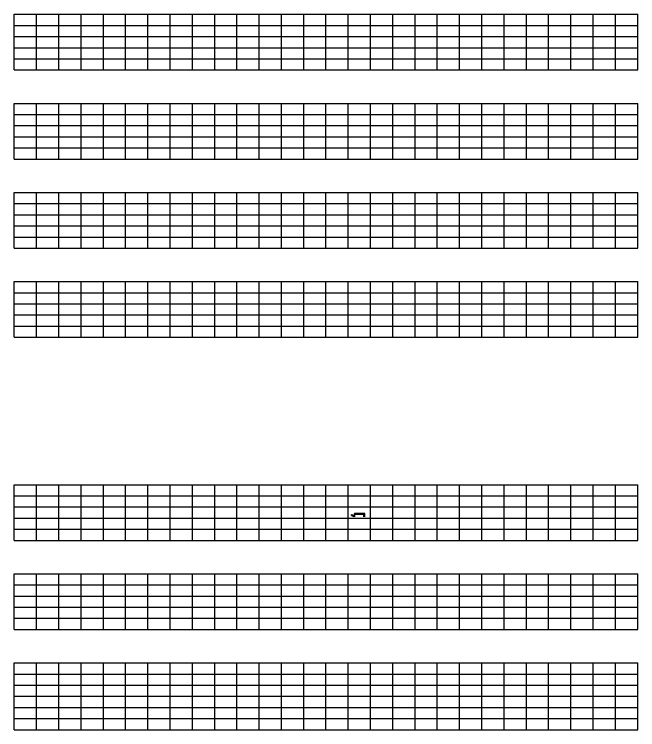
# Model space of a CAD drawing. Extents: x 1374311 to 1383814, y 384102 to 406278.
# Drawn here: x 1377537.5 to 1377817.5, y 386311.6 to 386632.9 of the extents above; entities that cross this region are included whole.
import ezdxf

# ---------------------------------------------------------------- set-up
doc = ezdxf.new("R2010")
doc.units = 0
doc.layers.add('R_Border Prem', color=7, linetype='Continuous')
doc.layers.add('R_Grid', color=7, linetype='Continuous')

msp = doc.modelspace()

# ---------------------------------------------------------------- linework, layer by layer
at = {"layer": 'R_Border Prem'}
for p, q in [((1377690.19, 386408.6), (1377690.27, 386408.77)), ((1377690.19, 386408.6), (1377690.52, 386408.27)), ((1377695.02, 386408.77), (1377690.27, 386408.77)), ((1377695.02, 386407.27), (1377695.02, 386408.77)), ((1377689.02, 386408.29), (1377690.52, 386407.77)), ((1377689.02, 386407.76), (1377690.02, 386407.41)), ((1377690.02, 386407.27), (1377690.02, 386407.41)), ((1377694.52, 386408.27), (1377690.52, 386408.27)), ((1377690.52, 386407.27), (1377690.52, 386407.77)), ((1377694.52, 386407.27), (1377694.52, 386408.27))]:
    msp.add_line(p, q, dxfattribs=at)
msp.add_lwpolyline([(1377689.02, 386407.76), (1377689.02, 386408.29)], dxfattribs=at)
at = {"layer": 'R_Grid'}
for p, q in [((1377537.52, 386632.86), (1377817.52, 386632.86)), ((1377537.52, 386607.86), (1377537.52, 386632.86)), ((1377547.52, 386607.86), (1377547.52, 386632.86)), ((1377557.52, 386607.86), (1377557.52, 386632.86)), ((1377567.52, 386607.86), (1377567.52, 386632.86)), ((1377577.52, 386607.86), (1377577.52, 386632.86)), ((1377587.52, 386607.86), (1377587.52, 386632.86)), ((1377597.52, 386607.86), (1377597.52, 386632.86)), ((1377607.52, 386607.86), (1377607.52, 386632.86)), ((1377617.52, 386607.86), (1377617.52, 386632.86)), ((1377627.52, 386607.86), (1377627.52, 386632.86)), ((1377637.52, 386607.86), (1377637.52, 386632.86)), ((1377647.52, 386607.86), (1377647.52, 386632.86)), ((1377657.52, 386607.86), (1377657.52, 386632.86)), ((1377667.52, 386607.86), (1377667.52, 386632.86)), ((1377677.52, 386607.86), (1377677.52, 386632.86)), ((1377687.52, 386607.86), (1377687.52, 386632.86)), ((1377697.52, 386607.86), (1377697.52, 386632.86)), ((1377707.52, 386607.86), (1377707.52, 386632.86)), ((1377717.52, 386607.86), (1377717.52, 386632.86)), ((1377727.52, 386607.86), (1377727.52, 386632.86)), ((1377737.52, 386607.86), (1377737.52, 386632.86)), ((1377747.52, 386607.86), (1377747.52, 386632.86)), ((1377757.52, 386607.86), (1377757.52, 386632.86)), ((1377767.52, 386607.86), (1377767.52, 386632.86)), ((1377777.52, 386607.86), (1377777.52, 386632.86)), ((1377787.52, 386607.86), (1377787.52, 386632.86)), ((1377797.52, 386607.86), (1377797.52, 386632.86)), ((1377807.52, 386607.86), (1377807.52, 386632.86)), ((1377817.52, 386607.86), (1377817.52, 386632.86)), ((1377537.52, 386627.86), (1377817.52, 386627.86)), ((1377537.52, 386622.86), (1377817.52, 386622.86)), ((1377537.52, 386617.86), (1377817.52, 386617.86)), ((1377537.52, 386612.86), (1377817.52, 386612.86)), ((1377537.52, 386607.86), (1377817.52, 386607.86)), ((1377537.52, 386592.86), (1377817.52, 386592.86)), ((1377537.52, 386567.86), (1377537.52, 386592.86)), ((1377547.52, 386567.86), (1377547.52, 386592.86)), ((1377557.52, 386567.86), (1377557.52, 386592.86)), ((1377567.52, 386567.86), (1377567.52, 386592.86)), ((1377577.52, 386567.86), (1377577.52, 386592.86)), ((1377587.52, 386567.86), (1377587.52, 386592.86)), ((1377597.52, 386567.86), (1377597.52, 386592.86)), ((1377607.52, 386567.86), (1377607.52, 386592.86)), ((1377617.52, 386567.86), (1377617.52, 386592.86)), ((1377627.52, 386567.86), (1377627.52, 386592.86)), ((1377637.52, 386567.86), (1377637.52, 386592.86)), ((1377647.52, 386567.86), (1377647.52, 386592.86)), ((1377657.52, 386567.86), (1377657.52, 386592.86)), ((1377667.52, 386567.86), (1377667.52, 386592.86)), ((1377677.52, 386567.86), (1377677.52, 386592.86)), ((1377687.52, 386567.86), (1377687.52, 386592.86)), ((1377697.52, 386567.86), (1377697.52, 386592.86)), ((1377707.52, 386567.86), (1377707.52, 386592.86)), ((1377717.52, 386567.86), (1377717.52, 386592.86)), ((1377727.52, 386567.86), (1377727.52, 386592.86)), ((1377737.52, 386567.86), (1377737.52, 386592.86)), ((1377747.52, 386567.86), (1377747.52, 386592.86)), ((1377757.52, 386567.86), (1377757.52, 386592.86)), ((1377767.52, 386567.86), (1377767.52, 386592.86)), ((1377777.52, 386567.86), (1377777.52, 386592.86)), ((1377787.52, 386567.86), (1377787.52, 386592.86)), ((1377797.52, 386567.86), (1377797.52, 386592.86)), ((1377807.52, 386567.86), (1377807.52, 386592.86)), ((1377817.52, 386567.86), (1377817.52, 386592.86)), ((1377537.52, 386587.86), (1377817.52, 386587.86)), ((1377537.52, 386582.86), (1377817.52, 386582.86)), ((1377537.52, 386577.86), (1377817.52, 386577.86)), ((1377537.52, 386572.86), (1377817.52, 386572.86)), ((1377537.52, 386567.86), (1377817.52, 386567.86)), ((1377537.52, 386552.86), (1377817.52, 386552.86)), ((1377537.52, 386527.86), (1377537.52, 386552.86)), ((1377547.52, 386527.86), (1377547.52, 386552.86)), ((1377557.52, 386527.86), (1377557.52, 386552.86)), ((1377567.52, 386527.86), (1377567.52, 386552.86)), ((1377577.52, 386527.86), (1377577.52, 386552.86)), ((1377587.52, 386527.86), (1377587.52, 386552.86)), ((1377597.52, 386527.86), (1377597.52, 386552.86)), ((1377607.52, 386527.86), (1377607.52, 386552.86)), ((1377617.52, 386527.86), (1377617.52, 386552.86)), ((1377627.52, 386527.86), (1377627.52, 386552.86)), ((1377637.52, 386527.86), (1377637.52, 386552.86)), ((1377647.52, 386527.86), (1377647.52, 386552.86)), ((1377657.52, 386527.86), (1377657.52, 386552.86)), ((1377667.52, 386527.86), (1377667.52, 386552.86)), ((1377677.52, 386527.86), (1377677.52, 386552.86)), ((1377687.52, 386527.86), (1377687.52, 386552.86)), ((1377697.52, 386527.86), (1377697.52, 386552.86)), ((1377707.52, 386527.86), (1377707.52, 386552.86)), ((1377717.52, 386527.86), (1377717.52, 386552.86)), ((1377727.52, 386527.86), (1377727.52, 386552.86)), ((1377737.52, 386527.86), (1377737.52, 386552.86)), ((1377747.52, 386527.86), (1377747.52, 386552.86)), ((1377757.52, 386527.86), (1377757.52, 386552.86)), ((1377767.52, 386527.86), (1377767.52, 386552.86)), ((1377777.52, 386527.86), (1377777.52, 386552.86)), ((1377787.52, 386527.86), (1377787.52, 386552.86)), ((1377797.52, 386527.86), (1377797.52, 386552.86)), ((1377807.52, 386527.86), (1377807.52, 386552.86)), ((1377817.52, 386527.86), (1377817.52, 386552.86)), ((1377537.52, 386547.86), (1377817.52, 386547.86)), ((1377537.52, 386542.86), (1377817.52, 386542.86)), ((1377537.52, 386537.86), (1377817.52, 386537.86)), ((1377537.52, 386532.86), (1377817.52, 386532.86)), ((1377537.52, 386527.86), (1377817.52, 386527.86)), ((1377537.52, 386512.86), (1377817.52, 386512.86)), ((1377537.52, 386487.86), (1377537.52, 386512.86)), ((1377547.52, 386487.86), (1377547.52, 386512.86)), ((1377557.52, 386487.86), (1377557.52, 386512.86)), ((1377567.52, 386487.86), (1377567.52, 386512.86)), ((1377577.52, 386487.86), (1377577.52, 386512.86)), ((1377587.52, 386487.86), (1377587.52, 386512.86)), ((1377597.52, 386487.86), (1377597.52, 386512.86)), ((1377607.52, 386487.86), (1377607.52, 386512.86)), ((1377617.52, 386487.86), (1377617.52, 386512.86)), ((1377627.52, 386487.86), (1377627.52, 386512.86)), ((1377637.52, 386487.86), (1377637.52, 386512.86)), ((1377647.52, 386487.86), (1377647.52, 386512.86)), ((1377657.52, 386487.86), (1377657.52, 386512.86)), ((1377667.52, 386487.86), (1377667.52, 386512.86)), ((1377677.52, 386487.86), (1377677.52, 386512.86)), ((1377687.52, 386487.86), (1377687.52, 386512.86)), ((1377697.52, 386487.86), (1377697.52, 386512.86)), ((1377707.52, 386487.86), (1377707.52, 386512.86)), ((1377717.52, 386487.86), (1377717.52, 386512.86)), ((1377727.52, 386487.86), (1377727.52, 386512.86)), ((1377737.52, 386487.86), (1377737.52, 386512.86)), ((1377747.52, 386487.86), (1377747.52, 386512.86)), ((1377757.52, 386487.86), (1377757.52, 386512.86)), ((1377767.52, 386487.86), (1377767.52, 386512.86)), ((1377777.52, 386487.86), (1377777.52, 386512.86)), ((1377787.52, 386487.86), (1377787.52, 386512.86)), ((1377797.52, 386487.86), (1377797.52, 386512.86)), ((1377807.52, 386487.86), (1377807.52, 386512.86)), ((1377817.52, 386487.86), (1377817.52, 386512.86)), ((1377537.52, 386507.86), (1377817.52, 386507.86)), ((1377537.52, 386502.86), (1377817.52, 386502.86)), ((1377537.52, 386497.86), (1377817.52, 386497.86)), ((1377537.52, 386492.86), (1377817.52, 386492.86)), ((1377537.52, 386487.86), (1377817.52, 386487.86)), ((1377537.52, 386421.64), (1377817.52, 386421.64)), ((1377537.52, 386396.64), (1377537.52, 386421.64)), ((1377547.52, 386396.64), (1377547.52, 386421.64)), ((1377557.52, 386396.64), (1377557.52, 386421.64)), ((1377567.52, 386396.64), (1377567.52, 386421.64)), ((1377577.52, 386396.64), (1377577.52, 386421.64)), ((1377587.52, 386396.64), (1377587.52, 386421.64)), ((1377597.52, 386396.64), (1377597.52, 386421.64)), ((1377607.52, 386396.64), (1377607.52, 386421.64)), ((1377617.52, 386396.64), (1377617.52, 386421.64)), ((1377627.52, 386396.64), (1377627.52, 386421.64)), ((1377637.52, 386396.64), (1377637.52, 386421.64)), ((1377647.52, 386396.64), (1377647.52, 386421.64)), ((1377657.52, 386396.64), (1377657.52, 386421.64)), ((1377667.52, 386396.64), (1377667.52, 386421.64)), ((1377677.52, 386396.64), (1377677.52, 386421.64)), ((1377687.52, 386396.64), (1377687.52, 386421.64)), ((1377697.52, 386396.64), (1377697.52, 386421.64)), ((1377707.52, 386396.64), (1377707.52, 386421.64)), ((1377717.52, 386396.64), (1377717.52, 386421.64)), ((1377727.52, 386396.64), (1377727.52, 386421.64)), ((1377737.52, 386396.64), (1377737.52, 386421.64)), ((1377747.52, 386396.64), (1377747.52, 386421.64)), ((1377757.52, 386396.64), (1377757.52, 386421.64)), ((1377767.52, 386396.64), (1377767.52, 386421.64)), ((1377777.52, 386396.64), (1377777.52, 386421.64)), ((1377787.52, 386396.64), (1377787.52, 386421.64)), ((1377797.52, 386396.64), (1377797.52, 386421.64)), ((1377807.52, 386396.64), (1377807.52, 386421.64)), ((1377817.52, 386396.64), (1377817.52, 386421.64)), ((1377537.52, 386416.64), (1377817.52, 386416.64)), ((1377537.52, 386411.64), (1377817.52, 386411.64)), ((1377537.52, 386406.64), (1377817.52, 386406.64)), ((1377537.52, 386401.64), (1377817.52, 386401.64)), ((1377537.52, 386396.64), (1377817.52, 386396.64)), ((1377537.52, 386381.64), (1377817.52, 386381.64)), ((1377537.52, 386356.64), (1377537.52, 386381.64)), ((1377547.52, 386356.64), (1377547.52, 386381.64)), ((1377557.52, 386356.64), (1377557.52, 386381.64)), ((1377567.52, 386356.64), (1377567.52, 386381.64)), ((1377577.52, 386356.64), (1377577.52, 386381.64)), ((1377587.52, 386356.64), (1377587.52, 386381.64)), ((1377597.52, 386356.64), (1377597.52, 386381.64)), ((1377607.52, 386356.64), (1377607.52, 386381.64)), ((1377617.52, 386356.64), (1377617.52, 386381.64)), ((1377627.52, 386356.64), (1377627.52, 386381.64)), ((1377637.52, 386356.64), (1377637.52, 386381.64)), ((1377647.52, 386356.64), (1377647.52, 386381.64)), ((1377657.52, 386356.64), (1377657.52, 386381.64)), ((1377667.52, 386356.64), (1377667.52, 386381.64)), ((1377677.52, 386356.64), (1377677.52, 386381.64)), ((1377687.52, 386356.64), (1377687.52, 386381.64)), ((1377697.52, 386356.64), (1377697.52, 386381.64)), ((1377707.52, 386356.64), (1377707.52, 386381.64)), ((1377717.52, 386356.64), (1377717.52, 386381.64)), ((1377727.52, 386356.64), (1377727.52, 386381.64)), ((1377737.52, 386356.64), (1377737.52, 386381.64)), ((1377747.52, 386356.64), (1377747.52, 386381.64)), ((1377757.52, 386356.64), (1377757.52, 386381.64)), ((1377767.52, 386356.64), (1377767.52, 386381.64)), ((1377777.52, 386356.64), (1377777.52, 386381.64)), ((1377787.52, 386356.64), (1377787.52, 386381.64)), ((1377797.52, 386356.64), (1377797.52, 386381.64)), ((1377807.52, 386356.64), (1377807.52, 386381.64)), ((1377817.52, 386356.64), (1377817.52, 386381.64)), ((1377537.52, 386376.64), (1377817.52, 386376.64)), ((1377537.52, 386371.64), (1377817.52, 386371.64)), ((1377537.52, 386366.64), (1377817.52, 386366.64)), ((1377537.52, 386361.64), (1377817.52, 386361.64)), ((1377537.52, 386356.64), (1377817.52, 386356.64)), ((1377537.52, 386341.64), (1377817.52, 386341.64)), ((1377537.52, 386311.64), (1377537.52, 386341.64)), ((1377547.52, 386311.64), (1377547.52, 386341.64)), ((1377557.52, 386311.64), (1377557.52, 386341.64)), ((1377567.52, 386311.64), (1377567.52, 386341.64)), ((1377577.52, 386311.64), (1377577.52, 386341.64)), ((1377587.52, 386311.64), (1377587.52, 386341.64)), ((1377597.52, 386311.64), (1377597.52, 386341.64)), ((1377607.52, 386311.64), (1377607.52, 386341.64)), ((1377617.52, 386311.64), (1377617.52, 386341.64)), ((1377627.52, 386311.64), (1377627.52, 386341.64)), ((1377637.52, 386311.64), (1377637.52, 386341.64)), ((1377647.52, 386311.64), (1377647.52, 386341.64)), ((1377657.52, 386311.64), (1377657.52, 386341.64)), ((1377667.52, 386311.64), (1377667.52, 386341.64)), ((1377677.52, 386311.64), (1377677.52, 386341.64)), ((1377687.52, 386311.64), (1377687.52, 386341.64)), ((1377697.52, 386311.64), (1377697.52, 386341.64)), ((1377707.52, 386311.64), (1377707.52, 386341.64)), ((1377717.52, 386311.64), (1377717.52, 386341.64)), ((1377727.52, 386311.64), (1377727.52, 386341.64)), ((1377737.52, 386311.64), (1377737.52, 386341.64)), ((1377747.52, 386311.64), (1377747.52, 386341.64)), ((1377757.52, 386311.64), (1377757.52, 386341.64)), ((1377767.52, 386311.64), (1377767.52, 386341.64)), ((1377777.52, 386311.64), (1377777.52, 386341.64)), ((1377787.52, 386311.64), (1377787.52, 386341.64)), ((1377797.52, 386311.64), (1377797.52, 386341.64)), ((1377807.52, 386311.64), (1377807.52, 386341.64)), ((1377817.52, 386311.64), (1377817.52, 386341.64)), ((1377537.52, 386336.64), (1377817.52, 386336.64)), ((1377537.52, 386331.64), (1377817.52, 386331.64)), ((1377537.52, 386326.64), (1377817.52, 386326.64)), ((1377537.52, 386321.64), (1377817.52, 386321.64)), ((1377537.52, 386316.64), (1377817.52, 386316.64)), ((1377537.52, 386311.64), (1377817.52, 386311.64))]:
    msp.add_line(p, q, dxfattribs=at)

doc.saveas('drawing.dxf')
